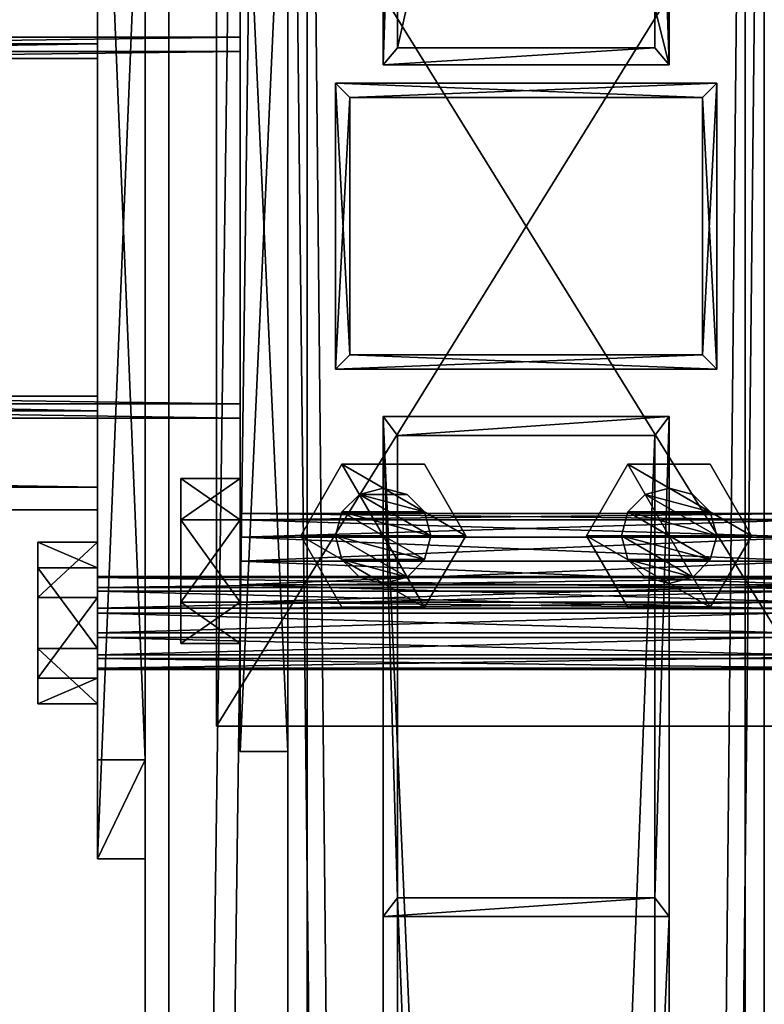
# Model space of a CAD drawing. Header units: millimetres. Extents: x -333 to 67333, y -930 to 39730.
# Tile 399 of 656: x 16594 to 16750, y 8987 to 9194. Entities that reach past the tile are written whole.
import ezdxf

# ---------------------------------------------------------------- set-up
doc = ezdxf.new("R2010")
doc.units = ezdxf.units.MM
for name, color, linetype in [('2', 7, 'Continuous'), ('3', 7, 'Continuous'), ('5', 7, 'Continuous'), ('6', 7, 'Continuous'), ('8', 7, 'Continuous'), ('95', 7, 'Continuous'), ('99', 7, 'Continuous')]:
    doc.layers.add(name, color=color, linetype=linetype)

msp = doc.modelspace()

# ---------------------------------------------------------------- meshes
at = {"layer": '2', "color": 20}
mesh = msp.add_polyface(dxfattribs=at)
corners = [(16737, 9177.3, 5014.92), (16737, 9123.3, 5003.44), (16737, 9123.3, 3539.41), (16737, 9177.3, 3539.41), (16663, 9123.3, 5003.44), (16663, 9123.3, 3539.41), (16663, 9177.3, 5014.92), (16663, 9177.3, 3539.41), (16740, 9180.3, 5015.55), (16660, 9180.3, 5015.55), (16660, 9180.3, 3539.41), (16740, 9180.3, 3539.41), (16660, 9120.3, 5002.8), (16660, 9120.3, 3539.41), (16740, 9120.3, 5002.8), (16740, 9120.3, 3539.41)]
mesh.append_faces([[corners[k] for k in face] for face in [(0, 2, 3, 3), (1, 5, 2, 2), (4, 7, 5, 5), (6, 3, 7, 7), (8, 10, 11, 11), (9, 13, 10, 10), (12, 15, 13, 13), (14, 11, 15, 15)]], dxfattribs={"vtx0": -1, "color": 20})
mesh.append_faces([[corners[k] for k in face] for face in [(9, 6, 12, 12), (6, 8, 0, 0), (0, 8, 1, 1), (12, 4, 14, 14), (4, 12, 6, 6), (14, 1, 8, 8), (11, 3, 15, 15), (3, 10, 7, 7), (7, 10, 5, 5), (15, 2, 13, 13), (2, 15, 3, 3), (13, 5, 10, 10)]], dxfattribs={"vtx0": -1, "vtx1": -1, "color": 20})
mesh.append_faces([[corners[k] for k in face] for face in [(6, 9, 8, 8), (14, 4, 1, 1), (3, 11, 10, 10), (13, 2, 5, 5)]], dxfattribs={"vtx0": -1, "vtx2": -1, "vtx3": -1, "color": 20})
mesh.append_faces([[corners[k] for k in face] for face in [(0, 1, 2, 2), (1, 4, 5, 5), (4, 6, 7, 7), (6, 0, 3, 3), (8, 9, 10, 10), (9, 12, 13, 13), (12, 14, 15, 15), (14, 8, 11, 11)]], dxfattribs={"vtx2": -1, "vtx3": -1, "color": 20})
mesh = msp.add_polyface(dxfattribs=at)
corners = [(16737, 9177.3, 3519.41), (16737, 9123.3, 3519.41), (16737, 9123.3, 3080), (16737, 9177.3, 3080), (16663, 9123.3, 3519.41), (16663, 9123.3, 3080), (16663, 9177.3, 3519.41), (16663, 9177.3, 3080), (16740, 9180.3, 3519.41), (16660, 9180.3, 3519.41), (16660, 9180.3, 3080), (16740, 9180.3, 3080), (16660, 9120.3, 3519.41), (16660, 9120.3, 3080), (16740, 9120.3, 3519.41), (16740, 9120.3, 3080)]
mesh.append_faces([[corners[k] for k in face] for face in [(0, 2, 3, 3), (1, 5, 2, 2), (4, 7, 5, 5), (6, 3, 7, 7), (8, 10, 11, 11), (9, 13, 10, 10), (12, 15, 13, 13), (14, 11, 15, 15)]], dxfattribs={"vtx0": -1, "color": 20})
mesh.append_faces([[corners[k] for k in face] for face in [(9, 6, 12, 12), (6, 8, 0, 0), (0, 8, 1, 1), (12, 4, 14, 14), (4, 12, 6, 6), (14, 1, 8, 8), (11, 3, 15, 15), (3, 10, 7, 7), (7, 10, 5, 5), (15, 2, 13, 13), (2, 15, 3, 3), (13, 5, 10, 10)]], dxfattribs={"vtx0": -1, "vtx1": -1, "color": 20})
mesh.append_faces([[corners[k] for k in face] for face in [(6, 9, 8, 8), (14, 4, 1, 1), (3, 11, 10, 10), (13, 2, 5, 5)]], dxfattribs={"vtx0": -1, "vtx2": -1, "vtx3": -1, "color": 20})
mesh.append_faces([[corners[k] for k in face] for face in [(0, 1, 2, 2), (1, 4, 5, 5), (4, 6, 7, 7), (6, 0, 3, 3), (8, 9, 10, 10), (9, 12, 13, 13), (12, 14, 15, 15), (14, 8, 11, 11)]], dxfattribs={"vtx2": -1, "vtx3": -1, "color": 20})
at = {"layer": '3', "color": 91}
mesh = msp.add_polyface(dxfattribs=at)
corners = [(16640, 9187, 2983), (16640, 9113, 2983), (11160, 9113, 2983), (11160, 9187, 2983), (16640, 9113, 3057), (11160, 9113, 3057), (16640, 9187, 3057), (11160, 9187, 3057), (16640, 9190, 2980), (16640, 9190, 3060), (11160, 9190, 3060), (11160, 9190, 2980), (16640, 9110, 3060), (11160, 9110, 3060), (16640, 9110, 2980), (11160, 9110, 2980)]
mesh.append_faces([[corners[k] for k in face] for face in [(0, 2, 3, 3), (1, 5, 2, 2), (4, 7, 5, 5), (6, 3, 7, 7), (8, 10, 11, 11), (9, 13, 10, 10), (12, 15, 13, 13), (14, 11, 15, 15)]], dxfattribs={"vtx0": -1, "color": 91})
mesh.append_faces([[corners[k] for k in face] for face in [(9, 6, 12, 12), (6, 8, 0, 0), (0, 8, 1, 1), (12, 4, 14, 14), (4, 12, 6, 6), (14, 1, 8, 8), (11, 3, 15, 15), (3, 10, 7, 7), (7, 10, 5, 5), (15, 2, 13, 13), (2, 15, 3, 3), (13, 5, 10, 10)]], dxfattribs={"vtx0": -1, "vtx1": -1, "color": 91})
mesh.append_faces([[corners[k] for k in face] for face in [(6, 9, 8, 8), (14, 4, 1, 1), (3, 11, 10, 10), (13, 2, 5, 5)]], dxfattribs={"vtx0": -1, "vtx2": -1, "vtx3": -1, "color": 91})
mesh.append_faces([[corners[k] for k in face] for face in [(0, 1, 2, 2), (1, 4, 5, 5), (4, 6, 7, 7), (6, 0, 3, 3), (8, 9, 10, 10), (9, 12, 13, 13), (12, 14, 15, 15), (14, 8, 11, 11)]], dxfattribs={"vtx2": -1, "vtx3": -1, "color": 91})
at = {"layer": '5', "color": 131}
mesh = msp.add_polyface(dxfattribs=at)
corners = [(16746, 185.3, 2984), (16654, 185.3, 2984), (16654, 9385, 2984), (16746, 9385, 2984), (16654, 185.3, 3076), (16654, 9385, 3076), (16746, 185.3, 3076), (16746, 9385, 3076), (16750, 185.3, 2980), (16750, 185.3, 3080), (16750, 9385, 3080), (16750, 9385, 2980), (16650, 185.3, 3080), (16650, 9385, 3080), (16650, 185.3, 2980), (16650, 9385, 2980)]
mesh.append_faces([[corners[k] for k in face] for face in [(0, 2, 3, 3), (1, 5, 2, 2), (4, 7, 5, 5), (6, 3, 7, 7), (8, 10, 11, 11), (9, 13, 10, 10), (12, 15, 13, 13), (14, 11, 15, 15)]], dxfattribs={"vtx0": -1, "color": 131})
mesh.append_faces([[corners[k] for k in face] for face in [(9, 6, 12, 12), (6, 8, 0, 0), (0, 8, 1, 1), (12, 4, 14, 14), (4, 12, 6, 6), (14, 1, 8, 8), (11, 3, 15, 15), (3, 10, 7, 7), (7, 10, 5, 5), (15, 2, 13, 13), (2, 15, 3, 3), (13, 5, 10, 10)]], dxfattribs={"vtx0": -1, "vtx1": -1, "color": 131})
mesh.append_faces([[corners[k] for k in face] for face in [(6, 9, 8, 8), (14, 4, 1, 1), (3, 11, 10, 10), (13, 2, 5, 5)]], dxfattribs={"vtx0": -1, "vtx2": -1, "vtx3": -1, "color": 131})
mesh.append_faces([[corners[k] for k in face] for face in [(0, 1, 2, 2), (1, 4, 5, 5), (4, 6, 7, 7), (6, 0, 3, 3), (8, 9, 10, 10), (9, 12, 13, 13), (12, 14, 15, 15), (14, 8, 11, 11)]], dxfattribs={"vtx2": -1, "vtx3": -1, "color": 131})
mesh = msp.add_polyface(dxfattribs=at)
corners = [(16610.02, 9204.63, 5055.5), (16610.02, 9114.64, 5036.37), (11190.01, 9114.64, 5036.37), (11190.01, 9204.63, 5055.5), (16610.02, 9095.51, 5126.36), (11190.01, 9095.51, 5126.36), (16610.02, 9185.5, 5145.49), (11190.01, 9185.5, 5145.49), (16610.02, 9209.37, 5052.42), (16610.02, 9188.58, 5150.24), (11190.01, 9188.58, 5150.24), (11190.01, 9209.37, 5052.42), (16610.02, 9090.77, 5129.44), (11190.01, 9090.77, 5129.44), (16610.02, 9111.56, 5031.63), (11190.01, 9111.56, 5031.63)]
mesh.append_faces([[corners[k] for k in face] for face in [(0, 2, 3, 3), (1, 5, 2, 2), (4, 7, 5, 5), (6, 3, 7, 7), (8, 10, 11, 11), (9, 13, 10, 10), (12, 15, 13, 13), (14, 11, 15, 15)]], dxfattribs={"vtx0": -1, "color": 131})
mesh.append_faces([[corners[k] for k in face] for face in [(9, 6, 12, 12), (6, 8, 0, 0), (0, 8, 1, 1), (12, 4, 14, 14), (4, 12, 6, 6), (14, 1, 8, 8), (10, 3, 11, 11), (3, 10, 7, 7), (7, 10, 5, 5), (15, 2, 13, 13), (2, 11, 3, 3)]], dxfattribs={"vtx0": -1, "vtx1": -1, "color": 131})
mesh.append_faces([[corners[k] for k in face] for face in [(6, 9, 8, 8), (14, 4, 1, 1), (5, 10, 13, 13), (2, 15, 11, 11), (13, 2, 5, 5)]], dxfattribs={"vtx0": -1, "vtx2": -1, "vtx3": -1, "color": 131})
mesh.append_faces([[corners[k] for k in face] for face in [(0, 1, 2, 2), (1, 4, 5, 5), (4, 6, 7, 7), (6, 0, 3, 3), (8, 9, 10, 10), (9, 12, 13, 13), (12, 14, 15, 15), (14, 8, 11, 11)]], dxfattribs={"vtx2": -1, "vtx3": -1, "color": 131})
at = {"layer": '6', "color": 2}
mesh = msp.add_polyface(dxfattribs=at)
corners = [(16780, 19380.14, 7183.53), (16620, 19380.14, 7183.53), (16620, 7954.94, 4755.1), (16780, 7954.94, 4755.1), (16780, 19380.14, 7347.1), (16780, 7921.68, 4911.61), (16620, 19380.14, 7347.1), (16620, 7921.68, 4911.61), (16625, 7953.9, 4759.99), (16775, 7953.9, 4759.99), (16775, 7922.72, 4906.72), (16625, 7922.72, 4906.72), (16775, 19380.14, 7188.64), (16775, 19380.14, 7341.99), (16625, 19380.14, 7188.64), (16625, 19380.14, 7341.99)]
mesh.append_faces([[corners[k] for k in face] for face in [(0, 2, 3, 3), (4, 3, 5, 5), (6, 5, 7, 7), (1, 7, 2, 2), (12, 10, 9, 9), (14, 9, 8, 8), (15, 8, 11, 11), (13, 11, 10, 10)]], dxfattribs={"vtx0": -1, "color": 2})
mesh.append_faces([[corners[k] for k in face] for face in [(2, 8, 3, 3), (8, 7, 11, 11), (11, 7, 10, 10), (3, 9, 5, 5), (9, 3, 8, 8), (5, 10, 7, 7), (0, 12, 1, 1), (12, 4, 13, 13), (13, 4, 15, 15), (1, 14, 6, 6), (14, 1, 12, 12), (6, 15, 4, 4)]], dxfattribs={"vtx0": -1, "vtx1": -1, "color": 2})
mesh.append_faces([[corners[k] for k in face] for face in [(8, 2, 7, 7), (5, 9, 10, 10), (12, 0, 4, 4), (6, 14, 15, 15)]], dxfattribs={"vtx0": -1, "vtx2": -1, "vtx3": -1, "color": 2})
mesh.append_faces([[corners[k] for k in face] for face in [(0, 1, 2, 2), (4, 0, 3, 3), (6, 4, 5, 5), (1, 6, 7, 7), (12, 13, 10, 10), (14, 12, 9, 9), (15, 14, 8, 8), (13, 15, 11, 11)]], dxfattribs={"vtx2": -1, "vtx3": -1, "color": 2})
at = {"layer": '8', "color": 253}
mesh = msp.add_polyface(dxfattribs=at)
corners = [(16673, 9489.49, 3427.29), (16727, 9489.49, 3427.29), (16727, 9274.72, 3080), (16673, 9274.72, 3080), (16727, 9426.56, 3466.21), (16727, 9187.72, 3080), (16673, 9426.56, 3466.21), (16673, 9187.72, 3080), (16670, 9492.05, 3425.71), (16670, 9424.01, 3467.79), (16670, 9184.19, 3080), (16670, 9278.25, 3080), (16730, 9424.01, 3467.79), (16730, 9184.19, 3080), (16730, 9492.05, 3425.71), (16730, 9278.25, 3080)]
mesh.append_faces([[corners[k] for k in face] for face in [(0, 2, 3, 3), (1, 5, 2, 2), (4, 7, 5, 5), (6, 3, 7, 7), (8, 10, 11, 11), (9, 13, 10, 10), (12, 15, 13, 13), (14, 11, 15, 15)]], dxfattribs={"vtx0": -1, "color": 253})
mesh.append_faces([[corners[k] for k in face] for face in [(9, 6, 12, 12), (6, 8, 0, 0), (0, 8, 1, 1), (12, 4, 14, 14), (4, 12, 6, 6), (14, 1, 8, 8), (11, 3, 15, 15), (3, 10, 7, 7), (7, 10, 5, 5), (15, 2, 13, 13), (2, 15, 3, 3), (13, 5, 10, 10)]], dxfattribs={"vtx0": -1, "vtx1": -1, "color": 253})
mesh.append_faces([[corners[k] for k in face] for face in [(6, 9, 8, 8), (14, 4, 1, 1), (3, 11, 10, 10), (13, 2, 5, 5)]], dxfattribs={"vtx0": -1, "vtx2": -1, "vtx3": -1, "color": 253})
mesh.append_faces([[corners[k] for k in face] for face in [(0, 1, 2, 2), (1, 4, 5, 5), (4, 6, 7, 7), (6, 0, 3, 3), (8, 9, 10, 10), (9, 12, 13, 13), (12, 14, 15, 15), (14, 8, 11, 11)]], dxfattribs={"vtx2": -1, "vtx3": -1, "color": 253})
mesh = msp.add_polyface(dxfattribs=at)
corners = [(16727, 7643.02, 4688.8), (16673, 7643.02, 4688.8), (16673, 9009.3, 3080), (16727, 9009.3, 3080), (16673, 7725.26, 4706.28), (16673, 9106.38, 3080), (16727, 7725.26, 4706.28), (16727, 9106.38, 3080), (16730, 7639.68, 4688.1), (16730, 7728.59, 4706.99), (16730, 9110.32, 3080), (16730, 9005.36, 3080), (16670, 7728.59, 4706.99), (16670, 9110.32, 3080), (16670, 7639.68, 4688.1), (16670, 9005.36, 3080)]
mesh.append_faces([[corners[k] for k in face] for face in [(0, 2, 3, 3), (1, 5, 2, 2), (4, 7, 5, 5), (6, 3, 7, 7), (8, 10, 11, 11), (9, 13, 10, 10), (12, 15, 13, 13), (14, 11, 15, 15)]], dxfattribs={"vtx0": -1, "color": 253})
mesh.append_faces([[corners[k] for k in face] for face in [(9, 6, 12, 12), (6, 8, 0, 0), (0, 8, 1, 1), (12, 4, 14, 14), (4, 12, 6, 6), (14, 1, 8, 8), (11, 3, 15, 15), (3, 10, 7, 7), (7, 10, 5, 5), (15, 2, 13, 13), (2, 15, 3, 3), (13, 5, 10, 10)]], dxfattribs={"vtx0": -1, "vtx1": -1, "color": 253})
mesh.append_faces([[corners[k] for k in face] for face in [(6, 9, 8, 8), (14, 4, 1, 1), (3, 11, 10, 10), (13, 2, 5, 5)]], dxfattribs={"vtx0": -1, "vtx2": -1, "vtx3": -1, "color": 253})
mesh.append_faces([[corners[k] for k in face] for face in [(0, 1, 2, 2), (1, 4, 5, 5), (4, 6, 7, 7), (6, 0, 3, 3), (8, 9, 10, 10), (9, 12, 13, 13), (12, 14, 15, 15), (14, 8, 11, 11)]], dxfattribs={"vtx2": -1, "vtx3": -1, "color": 253})
at = {"layer": '95', "color": 7}
mesh = msp.add_polyface(dxfattribs=at)
corners = [(16610.02, 9076.78, 5075.34), (16610.02, 9076.51, 5070.17), (16790.02, 9076.51, 5070.17), (16790.02, 9076.78, 5075.34), (16610.02, 9073.69, 5065.83), (16790.02, 9073.69, 5065.83), (16610.02, 9069.08, 5063.48), (16790.02, 9069.08, 5063.48), (16610.02, 9063.91, 5063.75), (16790.02, 9063.91, 5063.75), (16610.02, 9059.57, 5066.57), (16790.02, 9059.57, 5066.57), (16610.02, 9057.22, 5071.18), (16790.02, 9057.22, 5071.18), (16610.02, 9057.49, 5076.35), (16790.02, 9057.49, 5076.35), (16610.02, 9060.31, 5080.69), (16790.02, 9060.31, 5080.69), (16610.02, 9064.92, 5083.04), (16790.02, 9064.92, 5083.04), (16610.02, 9070.09, 5082.77), (16790.02, 9070.09, 5082.77), (16610.02, 9074.43, 5079.95), (16790.02, 9074.43, 5079.95), (16790.02, 9083.94, 5076.86), (16790.02, 9078.59, 5060.39), (16802.52, 9078.59, 5060.39), (16802.52, 9083.94, 5076.86), (16790.02, 9061.64, 5056.79), (16802.52, 9061.64, 5056.79), (16790.02, 9050.05, 5069.66), (16802.52, 9050.05, 5069.66), (16790.02, 9055.41, 5086.13), (16802.52, 9055.41, 5086.13), (16790.02, 9072.35, 5089.73), (16802.52, 9072.35, 5089.73), (16597.52, 9083.94, 5076.86), (16597.52, 9078.59, 5060.39), (16610.02, 9078.59, 5060.39), (16610.02, 9083.94, 5076.86), (16597.52, 9061.64, 5056.79), (16610.02, 9061.64, 5056.79), (16597.52, 9050.05, 5069.66), (16610.02, 9050.05, 5069.66), (16597.52, 9055.41, 5086.13), (16610.02, 9055.41, 5086.13), (16597.52, 9072.35, 5089.73), (16610.02, 9072.35, 5089.73), (16610.02, 9243.06, 5110.68), (16610.02, 9242.79, 5105.51), (16790.02, 9242.79, 5105.51), (16790.02, 9243.06, 5110.68), (16610.02, 9239.97, 5101.17), (16790.02, 9239.97, 5101.17), (16610.02, 9235.36, 5098.82), (16790.02, 9235.36, 5098.82), (16610.02, 9230.19, 5099.09), (16790.02, 9230.19, 5099.09), (16610.02, 9225.85, 5101.91), (16790.02, 9225.85, 5101.91), (16610.02, 9223.5, 5106.53), (16790.02, 9223.5, 5106.53), (16610.02, 9223.77, 5111.69), (16790.02, 9223.77, 5111.69), (16610.02, 9226.59, 5116.04), (16790.02, 9226.59, 5116.04), (16610.02, 9231.2, 5118.39), (16790.02, 9231.2, 5118.39), (16610.02, 9236.37, 5118.12), (16790.02, 9236.37, 5118.12), (16610.02, 9240.71, 5115.3), (16790.02, 9240.71, 5115.3), (16790.02, 9250.22, 5112.21), (16790.02, 9244.87, 5095.73), (16802.52, 9244.87, 5095.73), (16802.52, 9250.22, 5112.21), (16790.02, 9227.93, 5092.13), (16802.52, 9227.93, 5092.13), (16790.02, 9216.34, 5105), (16802.52, 9216.34, 5105), (16790.02, 9221.69, 5121.48), (16802.52, 9221.69, 5121.48), (16790.02, 9238.63, 5125.08), (16802.52, 9238.63, 5125.08), (16597.52, 9250.22, 5112.21), (16597.52, 9244.87, 5095.73), (16610.02, 9244.87, 5095.73), (16610.02, 9250.22, 5112.21), (16597.52, 9227.93, 5092.13), (16610.02, 9227.93, 5092.13), (16597.52, 9216.34, 5105), (16610.02, 9216.34, 5105), (16597.52, 9221.69, 5121.48), (16610.02, 9221.69, 5121.48), (16597.52, 9238.63, 5125.08), (16610.02, 9238.63, 5125.08)]
mesh.append_faces([[corners[k] for k in face] for face in [(0, 2, 3, 3), (1, 5, 2, 2), (4, 7, 5, 5), (6, 9, 7, 7), (8, 11, 9, 9), (10, 13, 11, 11), (12, 15, 13, 13), (14, 17, 15, 15), (16, 19, 17, 17), (18, 21, 19, 19), (20, 23, 21, 21), (22, 3, 23, 23), (4, 8, 6, 6), (16, 20, 18, 18), (23, 19, 21, 21), (9, 5, 7, 7), (24, 26, 27, 27), (25, 29, 26, 26), (28, 31, 29, 29), (30, 33, 31, 31), (32, 35, 33, 33), (34, 27, 35, 35), (25, 30, 28, 28), (32, 24, 34, 34), (27, 33, 35, 35), (31, 26, 29, 29), (36, 38, 39, 39), (37, 41, 38, 38), (40, 43, 41, 41), (42, 45, 43, 43), (44, 47, 45, 45), (46, 39, 47, 47), (37, 42, 40, 40), (44, 36, 46, 46), (39, 45, 47, 47), (43, 38, 41, 41), (48, 50, 51, 51), (49, 53, 50, 50), (52, 55, 53, 53), (54, 57, 55, 55), (56, 59, 57, 57), (58, 61, 59, 59), (60, 63, 61, 61), (62, 65, 63, 63), (64, 67, 65, 65), (66, 69, 67, 67), (68, 71, 69, 69), (70, 51, 71, 71), (52, 56, 54, 54), (64, 68, 66, 66), (71, 67, 69, 69), (57, 53, 55, 55), (72, 74, 75, 75), (73, 77, 74, 74), (76, 79, 77, 77), (78, 81, 79, 79), (80, 83, 81, 81), (82, 75, 83, 83), (73, 78, 76, 76), (80, 72, 82, 82), (75, 81, 83, 83), (79, 74, 77, 77), (84, 86, 87, 87), (85, 89, 86, 86), (88, 91, 89, 89), (90, 93, 91, 91), (92, 95, 93, 93), (94, 87, 95, 95), (85, 90, 88, 88), (92, 84, 94, 94), (87, 93, 95, 95), (91, 86, 89, 89)]], dxfattribs={"vtx0": -1, "color": 7})
mesh.append_faces([[corners[k] for k in face] for face in [(8, 4, 10, 10), (10, 1, 12, 12), (12, 0, 14, 14), (14, 22, 16, 16), (19, 23, 17, 17), (17, 23, 15, 15), (15, 3, 13, 13), (13, 5, 11, 11), (11, 5, 9, 9), (30, 24, 32, 32), (33, 27, 31, 31), (42, 37, 44, 44), (45, 38, 43, 43), (56, 52, 58, 58), (58, 49, 60, 60), (60, 48, 62, 62), (62, 70, 64, 64), (67, 71, 65, 65), (65, 71, 63, 63), (63, 51, 61, 61), (61, 53, 59, 59), (59, 53, 57, 57), (78, 72, 80, 80), (81, 74, 79, 79), (90, 85, 92, 92), (93, 86, 91, 91)]], dxfattribs={"vtx0": -1, "vtx1": -1, "color": 7})
mesh.append_faces([[corners[k] for k in face] for face in [(10, 4, 1, 1), (12, 1, 0, 0), (14, 0, 22, 22), (16, 22, 20, 20), (15, 23, 3, 3), (13, 3, 2, 2), (13, 2, 5, 5), (30, 25, 24, 24), (31, 27, 26, 26), (44, 37, 36, 36), (45, 39, 38, 38), (58, 52, 49, 49), (60, 49, 48, 48), (62, 48, 70, 70), (64, 70, 68, 68), (63, 71, 51, 51), (61, 51, 50, 50), (61, 50, 53, 53), (78, 73, 72, 72), (81, 75, 74, 74), (92, 85, 84, 84), (93, 87, 86, 86)]], dxfattribs={"vtx0": -1, "vtx2": -1, "vtx3": -1, "color": 7})
mesh.append_faces([[corners[k] for k in face] for face in [(0, 1, 2, 2), (1, 4, 5, 5), (4, 6, 7, 7), (6, 8, 9, 9), (8, 10, 11, 11), (10, 12, 13, 13), (12, 14, 15, 15), (14, 16, 17, 17), (16, 18, 19, 19), (18, 20, 21, 21), (20, 22, 23, 23), (22, 0, 3, 3), (24, 25, 26, 26), (25, 28, 29, 29), (28, 30, 31, 31), (30, 32, 33, 33), (32, 34, 35, 35), (34, 24, 27, 27), (36, 37, 38, 38), (37, 40, 41, 41), (40, 42, 43, 43), (42, 44, 45, 45), (44, 46, 47, 47), (46, 36, 39, 39), (48, 49, 50, 50), (49, 52, 53, 53), (52, 54, 55, 55), (54, 56, 57, 57), (56, 58, 59, 59), (58, 60, 61, 61), (60, 62, 63, 63), (62, 64, 65, 65), (64, 66, 67, 67), (66, 68, 69, 69), (68, 70, 71, 71), (70, 48, 51, 51), (72, 73, 74, 74), (73, 76, 77, 77), (76, 78, 79, 79), (78, 80, 81, 81), (80, 82, 83, 83), (82, 72, 75, 75), (84, 85, 86, 86), (85, 88, 89, 89), (88, 90, 91, 91), (90, 92, 93, 93), (92, 94, 95, 95), (94, 84, 87, 87)]], dxfattribs={"vtx2": -1, "vtx3": -1, "color": 7})
mesh = msp.add_polyface(dxfattribs=at)
corners = [(16640, 9090, 3020), (16640, 9088.66, 3015), (16760, 9088.66, 3015), (16760, 9090, 3020), (16640, 9085, 3011.34), (16760, 9085, 3011.34), (16640, 9080, 3010), (16760, 9080, 3010), (16640, 9075, 3011.34), (16760, 9075, 3011.34), (16640, 9071.34, 3015), (16760, 9071.34, 3015), (16640, 9070, 3020), (16760, 9070, 3020), (16640, 9071.34, 3025), (16760, 9071.34, 3025), (16640, 9075, 3028.66), (16760, 9075, 3028.66), (16640, 9080, 3030), (16760, 9080, 3030), (16640, 9085, 3028.66), (16760, 9085, 3028.66), (16640, 9088.66, 3025), (16760, 9088.66, 3025), (16760, 9097.32, 3020), (16760, 9088.66, 3005), (16772.5, 9088.66, 3005), (16772.5, 9097.32, 3020), (16760, 9071.34, 3005), (16772.5, 9071.34, 3005), (16760, 9062.68, 3020), (16772.5, 9062.68, 3020), (16760, 9071.34, 3035), (16772.5, 9071.34, 3035), (16760, 9088.66, 3035), (16772.5, 9088.66, 3035), (16627.5, 9097.32, 3020), (16627.5, 9088.66, 3005), (16640, 9088.66, 3005), (16640, 9097.32, 3020), (16627.5, 9071.34, 3005), (16640, 9071.34, 3005), (16627.5, 9062.68, 3020), (16640, 9062.68, 3020), (16627.5, 9071.34, 3035), (16640, 9071.34, 3035), (16627.5, 9088.66, 3035), (16640, 9088.66, 3035), (16640, 9230, 3020), (16640, 9228.66, 3015), (16760, 9228.66, 3015), (16760, 9230, 3020), (16640, 9225, 3011.34), (16760, 9225, 3011.34), (16640, 9220, 3010), (16760, 9220, 3010), (16640, 9215, 3011.34), (16760, 9215, 3011.34), (16640, 9211.34, 3015), (16760, 9211.34, 3015), (16640, 9210, 3020), (16760, 9210, 3020), (16640, 9211.34, 3025), (16760, 9211.34, 3025), (16640, 9215, 3028.66), (16760, 9215, 3028.66), (16640, 9220, 3030), (16760, 9220, 3030), (16640, 9225, 3028.66), (16760, 9225, 3028.66), (16640, 9228.66, 3025), (16760, 9228.66, 3025), (16760, 9237.32, 3020), (16760, 9228.66, 3005), (16772.5, 9228.66, 3005), (16772.5, 9237.32, 3020), (16760, 9211.34, 3005), (16772.5, 9211.34, 3005), (16760, 9202.68, 3020), (16772.5, 9202.68, 3020), (16760, 9211.34, 3035), (16772.5, 9211.34, 3035), (16760, 9228.66, 3035), (16772.5, 9228.66, 3035), (16627.5, 9237.32, 3020), (16627.5, 9228.66, 3005), (16640, 9228.66, 3005), (16640, 9237.32, 3020), (16627.5, 9211.34, 3005), (16640, 9211.34, 3005), (16627.5, 9202.68, 3020), (16640, 9202.68, 3020), (16627.5, 9211.34, 3035), (16640, 9211.34, 3035), (16627.5, 9228.66, 3035), (16640, 9228.66, 3035)]
mesh.append_faces([[corners[k] for k in face] for face in [(0, 2, 3, 3), (1, 5, 2, 2), (4, 7, 5, 5), (6, 9, 7, 7), (8, 11, 9, 9), (10, 13, 11, 11), (12, 15, 13, 13), (14, 17, 15, 15), (16, 19, 17, 17), (18, 21, 19, 19), (20, 23, 21, 21), (22, 3, 23, 23), (4, 8, 6, 6), (16, 20, 18, 18), (23, 19, 21, 21), (11, 7, 9, 9), (24, 26, 27, 27), (25, 29, 26, 26), (28, 31, 29, 29), (30, 33, 31, 31), (32, 35, 33, 33), (34, 27, 35, 35), (25, 30, 28, 28), (32, 24, 34, 34), (27, 33, 35, 35), (31, 26, 29, 29), (36, 38, 39, 39), (37, 41, 38, 38), (40, 43, 41, 41), (42, 45, 43, 43), (44, 47, 45, 45), (46, 39, 47, 47), (37, 42, 40, 40), (44, 36, 46, 46), (39, 45, 47, 47), (43, 38, 41, 41), (48, 50, 51, 51), (49, 53, 50, 50), (52, 55, 53, 53), (54, 57, 55, 55), (56, 59, 57, 57), (58, 61, 59, 59), (60, 63, 61, 61), (62, 65, 63, 63), (64, 67, 65, 65), (66, 69, 67, 67), (68, 71, 69, 69), (70, 51, 71, 71), (52, 56, 54, 54), (64, 68, 66, 66), (71, 67, 69, 69), (57, 53, 55, 55), (72, 74, 75, 75), (73, 77, 74, 74), (76, 79, 77, 77), (78, 81, 79, 79), (80, 83, 81, 81), (82, 75, 83, 83), (73, 78, 76, 76), (80, 72, 82, 82), (75, 81, 83, 83), (79, 74, 77, 77), (84, 86, 87, 87), (85, 89, 86, 86), (88, 91, 89, 89), (90, 93, 91, 91), (92, 95, 93, 93), (94, 87, 95, 95), (85, 90, 88, 88), (92, 84, 94, 94), (87, 93, 95, 95), (91, 86, 89, 89)]], dxfattribs={"vtx0": -1, "color": 7})
mesh.append_faces([[corners[k] for k in face] for face in [(8, 4, 10, 10), (10, 1, 12, 12), (12, 0, 14, 14), (14, 22, 16, 16), (19, 23, 17, 17), (17, 23, 15, 15), (15, 2, 13, 13), (13, 5, 11, 11), (30, 24, 32, 32), (33, 26, 31, 31), (42, 36, 44, 44), (45, 38, 43, 43), (56, 52, 58, 58), (58, 49, 60, 60), (60, 48, 62, 62), (62, 70, 64, 64), (67, 71, 65, 65), (65, 51, 63, 63), (63, 50, 61, 61), (61, 53, 59, 59), (59, 53, 57, 57), (78, 72, 80, 80), (81, 74, 79, 79), (90, 84, 92, 92), (93, 86, 91, 91)]], dxfattribs={"vtx0": -1, "vtx1": -1, "color": 7})
mesh.append_faces([[corners[k] for k in face] for face in [(10, 4, 1, 1), (12, 1, 0, 0), (14, 0, 22, 22), (16, 22, 20, 20), (15, 23, 3, 3), (15, 3, 2, 2), (13, 2, 5, 5), (11, 5, 7, 7), (30, 25, 24, 24), (33, 27, 26, 26), (42, 37, 36, 36), (45, 39, 38, 38), (58, 52, 49, 49), (60, 49, 48, 48), (62, 48, 70, 70), (64, 70, 68, 68), (65, 71, 51, 51), (63, 51, 50, 50), (61, 50, 53, 53), (78, 73, 72, 72), (81, 75, 74, 74), (90, 85, 84, 84), (93, 87, 86, 86)]], dxfattribs={"vtx0": -1, "vtx2": -1, "vtx3": -1, "color": 7})
mesh.append_faces([[corners[k] for k in face] for face in [(0, 1, 2, 2), (1, 4, 5, 5), (4, 6, 7, 7), (6, 8, 9, 9), (8, 10, 11, 11), (10, 12, 13, 13), (12, 14, 15, 15), (14, 16, 17, 17), (16, 18, 19, 19), (18, 20, 21, 21), (20, 22, 23, 23), (22, 0, 3, 3), (24, 25, 26, 26), (25, 28, 29, 29), (28, 30, 31, 31), (30, 32, 33, 33), (32, 34, 35, 35), (34, 24, 27, 27), (36, 37, 38, 38), (37, 40, 41, 41), (40, 42, 43, 43), (42, 44, 45, 45), (44, 46, 47, 47), (46, 36, 39, 39), (48, 49, 50, 50), (49, 52, 53, 53), (52, 54, 55, 55), (54, 56, 57, 57), (56, 58, 59, 59), (58, 60, 61, 61), (60, 62, 63, 63), (62, 64, 65, 65), (64, 66, 67, 67), (66, 68, 69, 69), (68, 70, 71, 71), (70, 48, 51, 51), (72, 73, 74, 74), (73, 76, 77, 77), (76, 78, 79, 79), (78, 80, 81, 81), (80, 82, 83, 83), (82, 72, 75, 75), (84, 85, 86, 86), (85, 88, 89, 89), (88, 90, 91, 91), (90, 92, 93, 93), (92, 94, 95, 95), (94, 84, 87, 87)]], dxfattribs={"vtx2": -1, "vtx3": -1, "color": 7})
mesh = msp.add_polyface(dxfattribs=at)
corners = [(16670, 9075.3, 3519.41), (16665, 9076.64, 3519.41), (16665, 9076.64, 3539.41), (16670, 9075.3, 3539.41), (16661.34, 9080.3, 3519.41), (16661.34, 9080.3, 3539.41), (16660, 9085.3, 3519.41), (16660, 9085.3, 3539.41), (16661.34, 9090.3, 3519.41), (16661.34, 9090.3, 3539.41), (16665, 9093.96, 3519.41), (16665, 9093.96, 3539.41), (16670, 9095.3, 3519.41), (16670, 9095.3, 3539.41), (16675, 9076.64, 3519.41), (16678.66, 9080.3, 3519.41), (16680, 9085.3, 3519.41), (16678.66, 9090.3, 3519.41), (16680, 9085.3, 3539.41), (16678.66, 9080.3, 3539.41), (16675, 9076.64, 3539.41), (16678.66, 9070.3, 3539.41), (16661.34, 9070.3, 3539.41), (16661.34, 9070.3, 3551.91), (16652.68, 9085.3, 3539.41), (16652.68, 9085.3, 3551.91), (16661.34, 9100.3, 3539.41), (16661.34, 9100.3, 3551.91), (16678.66, 9100.3, 3551.91), (16687.32, 9085.3, 3539.41), (16678.66, 9070.3, 3551.91), (16678.66, 9070.3, 3506.91), (16661.34, 9070.3, 3506.91), (16661.34, 9070.3, 3519.41), (16652.68, 9085.3, 3506.91), (16652.68, 9085.3, 3519.41), (16661.34, 9100.3, 3506.91), (16661.34, 9100.3, 3519.41), (16678.66, 9100.3, 3519.41), (16687.32, 9085.3, 3506.91), (16678.66, 9070.3, 3519.41)]
mesh.append_faces([[corners[k] for k in face] for face in [(0, 2, 3, 3), (1, 5, 2, 2), (4, 7, 5, 5), (6, 9, 7, 7), (8, 11, 9, 9), (10, 13, 11, 11), (14, 1, 0, 0), (5, 3, 2, 2), (22, 25, 23, 23), (24, 27, 25, 25), (26, 28, 27, 27), (21, 24, 22, 22), (25, 30, 23, 23), (32, 35, 33, 33), (34, 37, 35, 35), (36, 38, 37, 37), (31, 34, 32, 32), (35, 40, 33, 33)]], dxfattribs={"vtx0": -1, "color": 7})
mesh.append_faces([[corners[k] for k in face] for face in [(1, 14, 4, 4), (4, 15, 6, 6), (6, 16, 8, 8), (8, 17, 10, 10), (11, 18, 9, 9), (9, 19, 7, 7), (7, 20, 5, 5), (24, 29, 26, 26), (27, 30, 25, 25), (34, 39, 36, 36), (37, 40, 35, 35)]], dxfattribs={"vtx0": -1, "vtx1": -1, "color": 7})
mesh.append_faces([[corners[k] for k in face] for face in [(5, 20, 3, 3)]], dxfattribs={"vtx0": -1, "vtx2": -1, "vtx3": -1, "color": 7})
mesh.append_faces([[corners[k] for k in face] for face in [(0, 1, 2, 2), (1, 4, 5, 5), (4, 6, 7, 7), (6, 8, 9, 9), (8, 10, 11, 11), (10, 12, 13, 13), (21, 22, 23, 23), (22, 24, 25, 25), (24, 26, 27, 27), (31, 32, 33, 33), (32, 34, 35, 35), (34, 36, 37, 37)]], dxfattribs={"vtx2": -1, "vtx3": -1, "color": 7})
mesh = msp.add_polyface(dxfattribs=at)
corners = [(16680, 9085.3, 3519.41), (16678.66, 9080.3, 3519.41), (16678.66, 9080.3, 3539.41), (16680, 9085.3, 3539.41), (16675, 9076.64, 3519.41), (16675, 9076.64, 3539.41), (16670, 9075.3, 3519.41), (16670, 9075.3, 3539.41), (16670, 9095.3, 3519.41), (16675, 9093.96, 3519.41), (16675, 9093.96, 3539.41), (16670, 9095.3, 3539.41), (16678.66, 9090.3, 3519.41), (16678.66, 9090.3, 3539.41), (16661.34, 9080.3, 3519.41), (16660, 9085.3, 3519.41), (16661.34, 9090.3, 3519.41), (16665, 9093.96, 3519.41), (16665, 9093.96, 3539.41), (16661.34, 9090.3, 3539.41), (16660, 9085.3, 3539.41), (16687.32, 9085.3, 3539.41), (16678.66, 9070.3, 3539.41), (16678.66, 9070.3, 3551.91), (16687.32, 9085.3, 3551.91), (16661.34, 9070.3, 3551.91), (16661.34, 9100.3, 3539.41), (16678.66, 9100.3, 3539.41), (16678.66, 9100.3, 3551.91), (16652.68, 9085.3, 3539.41), (16661.34, 9100.3, 3551.91), (16687.32, 9085.3, 3506.91), (16678.66, 9070.3, 3506.91), (16678.66, 9070.3, 3519.41), (16687.32, 9085.3, 3519.41), (16661.34, 9070.3, 3519.41), (16661.34, 9100.3, 3506.91), (16678.66, 9100.3, 3506.91), (16678.66, 9100.3, 3519.41), (16652.68, 9085.3, 3506.91), (16661.34, 9100.3, 3519.41)]
mesh.append_faces([[corners[k] for k in face] for face in [(0, 2, 3, 3), (1, 5, 2, 2), (4, 7, 5, 5), (8, 10, 11, 11), (9, 13, 10, 10), (12, 3, 13, 13), (8, 12, 9, 9), (10, 18, 11, 11), (21, 23, 24, 24), (22, 25, 23, 23), (27, 24, 28, 28), (26, 21, 27, 27), (24, 30, 28, 28), (31, 33, 34, 34), (32, 35, 33, 33), (37, 34, 38, 38), (36, 31, 37, 37), (34, 40, 38, 38)]], dxfattribs={"vtx0": -1, "color": 7})
mesh.append_faces([[corners[k] for k in face] for face in [(17, 12, 8, 8)]], dxfattribs={"vtx0": -1, "vtx1": -1, "color": 7})
mesh.append_faces([[corners[k] for k in face] for face in [(14, 4, 1, 1), (15, 1, 0, 0), (16, 0, 12, 12), (18, 10, 13, 13), (18, 13, 3, 3), (19, 3, 2, 2), (20, 2, 5, 5), (29, 22, 21, 21), (30, 24, 23, 23), (39, 32, 31, 31), (40, 34, 33, 33)]], dxfattribs={"vtx0": -1, "vtx2": -1, "vtx3": -1, "color": 7})
mesh.append_faces([[corners[k] for k in face] for face in [(0, 1, 2, 2), (1, 4, 5, 5), (4, 6, 7, 7), (8, 9, 10, 10), (9, 12, 13, 13), (12, 0, 3, 3), (21, 22, 23, 23), (26, 27, 28, 28), (27, 21, 24, 24), (31, 32, 33, 33), (36, 37, 38, 38), (37, 31, 34, 34)]], dxfattribs={"vtx2": -1, "vtx3": -1, "color": 7})
mesh = msp.add_polyface(dxfattribs=at)
corners = [(16730, 9075.3, 3519.41), (16725, 9076.64, 3519.41), (16725, 9076.64, 3539.41), (16730, 9075.3, 3539.41), (16721.34, 9080.3, 3519.41), (16721.34, 9080.3, 3539.41), (16720, 9085.3, 3519.41), (16720, 9085.3, 3539.41), (16721.34, 9090.3, 3519.41), (16721.34, 9090.3, 3539.41), (16725, 9093.96, 3519.41), (16725, 9093.96, 3539.41), (16730, 9095.3, 3519.41), (16730, 9095.3, 3539.41), (16735, 9076.64, 3519.41), (16738.66, 9080.3, 3519.41), (16740, 9085.3, 3519.41), (16738.66, 9090.3, 3519.41), (16738.66, 9090.3, 3539.41), (16740, 9085.3, 3539.41), (16738.66, 9080.3, 3539.41), (16735, 9076.64, 3539.41), (16738.66, 9070.3, 3539.41), (16721.34, 9070.3, 3539.41), (16721.34, 9070.3, 3551.91), (16712.68, 9085.3, 3539.41), (16712.68, 9085.3, 3551.91), (16721.34, 9100.3, 3539.41), (16721.34, 9100.3, 3551.91), (16738.66, 9100.3, 3551.91), (16747.32, 9085.3, 3539.41), (16738.66, 9070.3, 3551.91), (16738.66, 9070.3, 3506.91), (16721.34, 9070.3, 3506.91), (16721.34, 9070.3, 3519.41), (16712.68, 9085.3, 3506.91), (16712.68, 9085.3, 3519.41), (16721.34, 9100.3, 3506.91), (16721.34, 9100.3, 3519.41), (16738.66, 9100.3, 3519.41), (16747.32, 9085.3, 3506.91), (16738.66, 9070.3, 3519.41)]
mesh.append_faces([[corners[k] for k in face] for face in [(0, 2, 3, 3), (1, 5, 2, 2), (4, 7, 5, 5), (6, 9, 7, 7), (8, 11, 9, 9), (10, 13, 11, 11), (14, 1, 0, 0), (23, 26, 24, 24), (25, 28, 26, 26), (27, 29, 28, 28), (22, 25, 23, 23), (26, 31, 24, 24), (33, 36, 34, 34), (35, 38, 36, 36), (37, 39, 38, 38), (32, 35, 33, 33), (36, 41, 34, 34)]], dxfattribs={"vtx0": -1, "color": 7})
mesh.append_faces([[corners[k] for k in face] for face in [(1, 14, 4, 4), (4, 15, 6, 6), (6, 16, 8, 8), (8, 17, 10, 10), (13, 18, 11, 11), (11, 19, 9, 9), (9, 20, 7, 7), (7, 21, 5, 5), (5, 21, 2, 2), (25, 30, 27, 27), (28, 31, 26, 26), (35, 40, 37, 37), (38, 41, 36, 36)]], dxfattribs={"vtx0": -1, "vtx1": -1, "color": 7})
mesh.append_faces([[corners[k] for k in face] for face in [(0, 1, 2, 2), (1, 4, 5, 5), (4, 6, 7, 7), (6, 8, 9, 9), (8, 10, 11, 11), (10, 12, 13, 13), (22, 23, 24, 24), (23, 25, 26, 26), (25, 27, 28, 28), (32, 33, 34, 34), (33, 35, 36, 36), (35, 37, 38, 38)]], dxfattribs={"vtx2": -1, "vtx3": -1, "color": 7})
mesh = msp.add_polyface(dxfattribs=at)
corners = [(16740, 9085.3, 3519.41), (16738.66, 9080.3, 3519.41), (16738.66, 9080.3, 3539.41), (16740, 9085.3, 3539.41), (16735, 9076.64, 3519.41), (16735, 9076.64, 3539.41), (16730, 9075.3, 3519.41), (16730, 9075.3, 3539.41), (16730, 9095.3, 3519.41), (16735, 9093.96, 3519.41), (16735, 9093.96, 3539.41), (16730, 9095.3, 3539.41), (16738.66, 9090.3, 3519.41), (16738.66, 9090.3, 3539.41), (16721.34, 9080.3, 3519.41), (16720, 9085.3, 3519.41), (16721.34, 9090.3, 3519.41), (16725, 9093.96, 3519.41), (16725, 9093.96, 3539.41), (16721.34, 9090.3, 3539.41), (16720, 9085.3, 3539.41), (16725, 9076.64, 3539.41), (16747.32, 9085.3, 3539.41), (16738.66, 9070.3, 3539.41), (16738.66, 9070.3, 3551.91), (16747.32, 9085.3, 3551.91), (16721.34, 9070.3, 3551.91), (16721.34, 9100.3, 3539.41), (16738.66, 9100.3, 3539.41), (16738.66, 9100.3, 3551.91), (16712.68, 9085.3, 3539.41), (16721.34, 9100.3, 3551.91), (16747.32, 9085.3, 3506.91), (16738.66, 9070.3, 3506.91), (16738.66, 9070.3, 3519.41), (16747.32, 9085.3, 3519.41), (16721.34, 9070.3, 3519.41), (16721.34, 9100.3, 3506.91), (16738.66, 9100.3, 3506.91), (16738.66, 9100.3, 3519.41), (16712.68, 9085.3, 3506.91), (16721.34, 9100.3, 3519.41)]
mesh.append_faces([[corners[k] for k in face] for face in [(0, 2, 3, 3), (1, 5, 2, 2), (4, 7, 5, 5), (8, 10, 11, 11), (9, 13, 10, 10), (12, 3, 13, 13), (8, 12, 9, 9), (13, 11, 10, 10), (21, 5, 7, 7), (22, 24, 25, 25), (23, 26, 24, 24), (28, 25, 29, 29), (27, 22, 28, 28), (25, 31, 29, 29), (32, 34, 35, 35), (33, 36, 34, 34), (38, 35, 39, 39), (37, 32, 38, 38), (35, 41, 39, 39)]], dxfattribs={"vtx0": -1, "color": 7})
mesh.append_faces([[corners[k] for k in face] for face in [(17, 12, 8, 8)]], dxfattribs={"vtx0": -1, "vtx1": -1, "color": 7})
mesh.append_faces([[corners[k] for k in face] for face in [(14, 4, 1, 1), (15, 1, 0, 0), (16, 0, 12, 12), (18, 13, 3, 3), (19, 3, 2, 2), (20, 2, 5, 5), (30, 23, 22, 22), (31, 25, 24, 24), (40, 33, 32, 32), (41, 35, 34, 34)]], dxfattribs={"vtx0": -1, "vtx2": -1, "vtx3": -1, "color": 7})
mesh.append_faces([[corners[k] for k in face] for face in [(0, 1, 2, 2), (1, 4, 5, 5), (4, 6, 7, 7), (8, 9, 10, 10), (9, 12, 13, 13), (12, 0, 3, 3), (22, 23, 24, 24), (27, 28, 29, 29), (28, 22, 25, 25), (32, 33, 34, 34), (37, 38, 39, 39), (38, 32, 35, 35)]], dxfattribs={"vtx2": -1, "vtx3": -1, "color": 7})
at = {"layer": '99', "color": 7}
mesh = msp.add_polyface(dxfattribs=at)
corners = [(16620.02, 9017.48, 5113.85), (16620.02, 9262.01, 5165.83), (16620.02, 9282.8, 5068.01), (16620.02, 9038.27, 5016.04), (16610.02, 9262.01, 5165.83), (16610.02, 9282.8, 5068.01), (16610.02, 9017.48, 5113.85), (16610.02, 9038.27, 5016.04)]
mesh.append_faces([[corners[k] for k in face] for face in [(0, 2, 3, 3), (1, 5, 2, 2), (4, 7, 5, 5), (6, 3, 7, 7), (1, 6, 4, 4), (3, 5, 7, 7)]], dxfattribs={"vtx0": -1, "color": 7})
mesh.append_faces([[corners[k] for k in face] for face in [(0, 1, 2, 2), (1, 4, 5, 5), (4, 6, 7, 7), (6, 0, 3, 3), (1, 0, 6, 6), (3, 2, 5, 5)]], dxfattribs={"vtx2": -1, "vtx3": -1, "color": 7})
mesh = msp.add_polyface(dxfattribs=at)
corners = [(16650, 9040, 3060), (16650, 9260, 3060), (16650, 9260, 2980), (16650, 9040, 2980), (16640, 9260, 3060), (16640, 9260, 2980), (16640, 9040, 3060), (16640, 9040, 2980)]
mesh.append_faces([[corners[k] for k in face] for face in [(0, 2, 3, 3), (1, 5, 2, 2), (4, 7, 5, 5), (6, 3, 7, 7), (1, 6, 4, 4), (3, 5, 7, 7)]], dxfattribs={"vtx0": -1, "color": 7})
mesh.append_faces([[corners[k] for k in face] for face in [(0, 1, 2, 2), (1, 4, 5, 5), (4, 6, 7, 7), (6, 0, 3, 3), (1, 0, 6, 6), (3, 2, 5, 5)]], dxfattribs={"vtx2": -1, "vtx3": -1, "color": 7})
mesh = msp.add_polyface(dxfattribs=at)
corners = [(16635, 9255.3, 3529.41), (16765, 9255.3, 3529.41), (16765, 9045.3, 3529.41), (16635, 9045.3, 3529.41), (16765, 9255.3, 3519.41), (16765, 9045.3, 3519.41), (16635, 9255.3, 3519.41), (16635, 9045.3, 3519.41)]
mesh.append_faces([[corners[k] for k in face] for face in [(0, 2, 3, 3), (1, 5, 2, 2), (4, 7, 5, 5), (6, 3, 7, 7), (1, 6, 4, 4), (3, 5, 7, 7)]], dxfattribs={"vtx0": -1, "color": 7})
mesh.append_faces([[corners[k] for k in face] for face in [(0, 1, 2, 2), (1, 4, 5, 5), (4, 6, 7, 7), (6, 0, 3, 3), (1, 0, 6, 6), (3, 2, 5, 5)]], dxfattribs={"vtx2": -1, "vtx3": -1, "color": 7})
mesh = msp.add_polyface(dxfattribs=at)
corners = [(16635, 9255.3, 3539.41), (16765, 9255.3, 3539.41), (16765, 9045.3, 3539.41), (16635, 9045.3, 3539.41), (16765, 9255.3, 3529.41), (16765, 9045.3, 3529.41), (16635, 9255.3, 3529.41), (16635, 9045.3, 3529.41)]
mesh.append_faces([[corners[k] for k in face] for face in [(0, 2, 3, 3), (1, 5, 2, 2), (4, 7, 5, 5), (6, 3, 7, 7), (1, 6, 4, 4), (3, 5, 7, 7)]], dxfattribs={"vtx0": -1, "color": 7})
mesh.append_faces([[corners[k] for k in face] for face in [(0, 1, 2, 2), (1, 4, 5, 5), (4, 6, 7, 7), (6, 0, 3, 3), (1, 0, 6, 6), (3, 2, 5, 5)]], dxfattribs={"vtx2": -1, "vtx3": -1, "color": 7})

doc.saveas('drawing.dxf')
